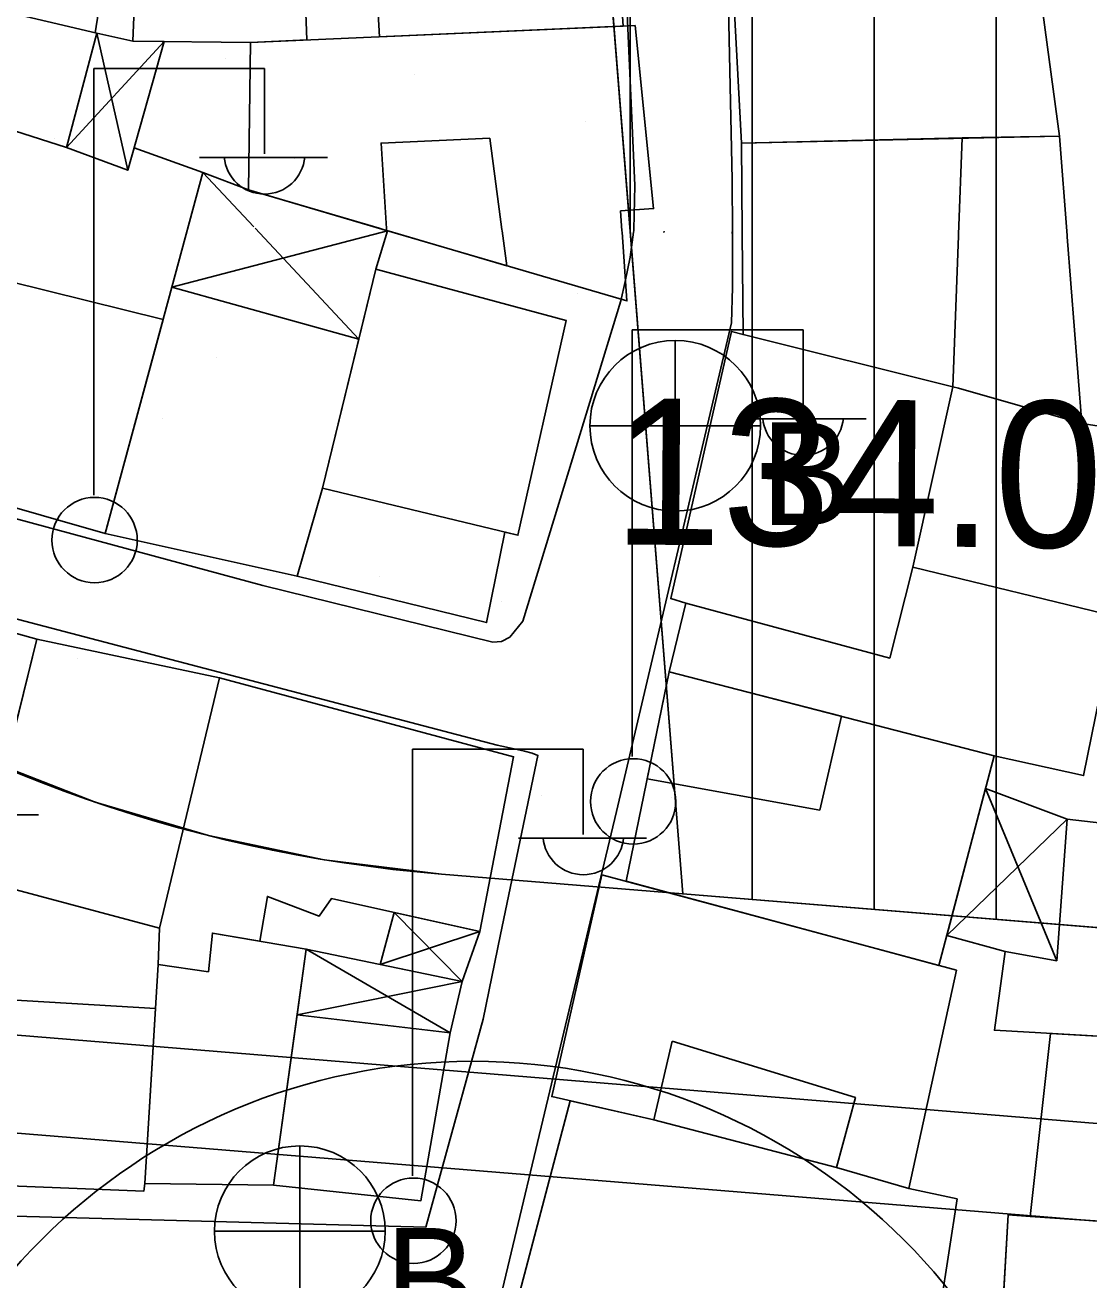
# Model space of a CAD drawing. Extents: x 417997 to 421451, y 4451742 to 4455216.
# Drawn here: x 420613 to 420656.6, y 4452296.3 to 4452347.7 of the extents above; entities that cross this region are included whole.
import ezdxf

# ---------------------------------------------------------------- set-up
doc = ezdxf.new("R2010")
doc.units = 0
for name, color, linetype in [('ADA', 7, 'Continuous'), ('ADAKENARI', 7, 'Continuous'), ('B_Mesken', 7, 'Continuous'), ('B_Sundurma', 7, 'Continuous'), ('B_Teras', 7, 'Continuous'), ('Default', 7, 'Continuous'), ('KALDIRIM', 7, 'Continuous'), ('PL_AYA_PARK_DINLENME', 7, 'Continuous'), ('PL_KON_MEV_450', 7, 'Continuous'), ('S_Elektrik_Diregi', 7, 'Continuous'), ('S_Rogar_Kapagi_Buski', 7, 'Continuous'), ('Sinir_Duvar_tek_tarafa_ait', 7, 'Continuous'), ('SM_DAIRE', 7, 'Continuous'), ('TR_PARKALANI', 7, 'Continuous'), ('TR_YUKSEKYOGUNKONUT', 7, 'Continuous'), ('Y_Kot_Noktasi', 7, 'Continuous'), ('Yol_Sose', 7, 'Continuous')]:
    doc.layers.add(name, color=color, linetype=linetype)

# ---------------------------------------------------------------- blocks, each defined once
blk = doc.blocks.new('POINT_DISPLAY')
at = {"layer": 'Default'}
blk.add_line((0, 0), (0, 0), dxfattribs=at)

msp = doc.modelspace()

# ---------------------------------------------------------------- linework, layer by layer
at = {"layer": 'ADA'}
msp.add_line((420639.961, 4452312.089), (420632.806, 4452402.345), dxfattribs=at)
msp.add_line((420639.961, 4452312.089), (420632.806, 4452402.345), dxfattribs=at)
at = {"layer": 'ADAKENARI'}
for p, q in [((420639.961, 4452312.089), (420630.071, 4452312.896)), ((420639.961, 4452312.089), (420630.071, 4452312.896)), ((420747.647, 4452303.301), (420639.961, 4452312.089)), ((420747.647, 4452303.301), (420639.961, 4452312.089))]:
    msp.add_line(p, q, dxfattribs=at)
msp.add_arc((420634.849, 4452371.443), 58.741, 203.84179, 265.33444, dxfattribs=at)
msp.add_arc((420634.849, 4452371.443), 58.741, 203.84179, 265.33444, dxfattribs=at)
at = {"layer": 'B_Mesken'}
for points in [[(420627.531, 4452347.241), (420627.078, 4452355.081), (420636.985, 4452355.772), (420637.513, 4452347.68)], [(420624.249, 4452355.181), (420624.545, 4452347.11), (420622.233, 4452347.008), (420617.408, 4452347.063), (420617.652, 4452352.684), (420618.385, 4452354.739)], [(420600.525, 4452347.243), (420614.69, 4452342.701), (420615.931, 4452347.392), (420610.04, 4452348.779), (420610.96, 4452351.835), (420603.399, 4452354.334)], [(420655.4, 4452343.16), (420654.292, 4452351.388), (420641.958, 4452350.561), (420642.37, 4452342.879)], [(420627.519, 4452339.387), (420622.156, 4452340.962), (420622.233, 4452347.008), (420638.007, 4452347.702), (420638.762, 4452340.197), (420637.408, 4452340.096), (420637.466, 4452339.282), (420637.47, 4452339.226), (420637.672, 4452336.406), (420627.717, 4452339.329)], [(420642.398, 4452339.23), (420642.37, 4452342.879), (420651.412, 4452343.092), (420655.4, 4452343.16), (420655.718, 4452339.089), (420655.722, 4452339.034), (420656.319, 4452331.38), (420651.27, 4452332.828), (420651.025, 4452332.889), (420642.43, 4452335.027), (420642.398, 4452339.174)], [(420610.762, 4452337.602), (420618.653, 4452335.65), (420616.282, 4452326.873), (420608.483, 4452329.099)], [(420624.15, 4452325.118), (420631.917, 4452323.213), (420632.658, 4452326.928), (420633.2, 4452326.797), (420635.177, 4452335.607), (420627.379, 4452337.706), (420625.183, 4452328.731)], [(420619.01, 4452336.974), (420626.678, 4452334.841), (420625.183, 4452328.731), (420624.15, 4452325.118), (420616.282, 4452326.873)], [(420651.025, 4452332.889), (420649.395, 4452325.49), (420648.442, 4452321.758), (420640.082, 4452324.011), (420639.468, 4452324.201), (420641.952, 4452335.155), (420642.43, 4452335.027)], [(420657.713, 4452323.469), (420656.395, 4452316.939), (420652.721, 4452317.753), (420639.396, 4452321.198), (420640.082, 4452324.011), (420648.442, 4452321.758), (420649.395, 4452325.49)], [(420605.52, 4452324.746), (420604.081, 4452317.711), (420611.819, 4452315.845), (420613.478, 4452322.535)], [(420620.971, 4452320.953), (420618.512, 4452310.688), (420611.034, 4452312.679), (420613.478, 4452322.535)], [(420639.396, 4452321.198), (420652.721, 4452317.753), (420650.463, 4452309.15), (420637.633, 4452312.605)], [(420620.971, 4452320.953), (420633.021, 4452317.712), (420631.639, 4452310.552), (420625.552, 4452311.898), (420625.053, 4452311.18), (420622.928, 4452311.981), (420622.614, 4452310.146), (420620.674, 4452310.48), (420620.511, 4452308.892), (420618.455, 4452309.198), (420618.512, 4452310.688)], [(420668.169, 4452305.614), (420667.915, 4452309.901), (420668.228, 4452313.769), (420657.142, 4452314.993), (420655.715, 4452315.159), (420655.291, 4452309.344), (420653.174, 4452309.721), (420652.738, 4452306.492)], [(420651.178, 4452308.958), (420649.224, 4452300), (420646.268, 4452300.863), (420638.767, 4452302.821), (420634.589, 4452303.772), (420636.64, 4452312.873)], [(420618.455, 4452309.198), (420620.511, 4452308.892), (420620.674, 4452310.48), (420624.517, 4452309.818), (420623.186, 4452300.142), (420617.907, 4452300.207)], [(420618.345, 4452307.392), (420610.317, 4452307.872), (420610.147, 4452304.306), (420609.973, 4452300.205), (420617.863, 4452299.895), (420617.907, 4452300.207)], [(420624.148, 4452307.134), (420630.425, 4452306.396), (420629.22, 4452299.495), (420623.186, 4452300.142)], [(420655.038, 4452306.361), (420654.199, 4452298.862), (420658.844, 4452298.541), (420668.103, 4452297.553), (420667.765, 4452305.637)], [(420633.145, 4452295.253), (420635.34, 4452303.601), (420638.767, 4452302.821), (420646.268, 4452300.863), (420649.224, 4452300), (420651.205, 4452299.575), (420650.521, 4452295.157), (420649.88, 4452291.129)], [(420668.103, 4452297.553), (420668.156, 4452289.818), (420649.798, 4452290.616), (420650.521, 4452295.157), (420653.074, 4452294.928), (420653.295, 4452298.924), (420654.199, 4452298.862), (420658.844, 4452298.541)]]:
    msp.add_lwpolyline(points, close=True, dxfattribs=at)
at = {"layer": 'B_Sundurma'}
for p, q in [((420617.202, 4452341.766), (420615.931, 4452347.392)), ((420618.702, 4452347.048), (420614.69, 4452342.701)), ((420620.283, 4452341.668), (420622.369, 4452339.441)), ((420619.01, 4452336.974), (420627.86, 4452339.287)), ((420622.422, 4452339.385), (420626.678, 4452334.841)), ((420652.369, 4452316.414), (420655.291, 4452309.344)), ((420655.715, 4452315.159), (420650.787, 4452310.384)), ((420628.129, 4452311.329), (420630.915, 4452308.488)), ((420627.558, 4452309.186), (420631.639, 4452310.552)), ((420630.425, 4452306.396), (420624.517, 4452309.818)), ((420630.915, 4452308.488), (420624.148, 4452307.134))]:
    msp.add_line(p, q, dxfattribs=at)
for points in [[(420618.702, 4452347.048), (420617.202, 4452341.766), (420614.69, 4452342.701), (420615.931, 4452347.392), (420617.408, 4452347.063)], [(420619.01, 4452336.974), (420620.283, 4452341.668), (420622.156, 4452340.962), (420627.86, 4452339.287), (420627.379, 4452337.706), (420626.678, 4452334.841)], [(420652.369, 4452316.414), (420655.715, 4452315.159), (420655.291, 4452309.344), (420653.174, 4452309.721), (420650.787, 4452310.384)], [(420627.558, 4452309.186), (420628.129, 4452311.329), (420631.639, 4452310.552), (420630.915, 4452308.488)], [(420630.425, 4452306.396), (420630.915, 4452308.488), (420624.517, 4452309.818), (420624.148, 4452307.134)]]:
    msp.add_lwpolyline(points, close=True, dxfattribs=at)
at = {"layer": 'B_Teras'}
for points in [[(420632.553, 4452339.278), (420632.546, 4452339.334), (420632.049, 4452343.082), (420627.589, 4452342.883), (420627.815, 4452339.384), (420627.819, 4452339.328), (420627.821, 4452339.298), (420632.742, 4452337.853)], [(420642.398, 4452339.174), (420642.398, 4452339.23), (420642.37, 4452342.879), (420651.412, 4452343.092), (420651.262, 4452339.136), (420651.26, 4452339.081), (420651.025, 4452332.889), (420642.43, 4452335.027)], [(420625.183, 4452328.731), (420627.379, 4452337.706), (420635.177, 4452335.607), (420633.2, 4452326.797)], [(420645.582, 4452315.523), (420638.496, 4452316.813), (420639.396, 4452321.198), (420646.466, 4452319.37)], [(420639.53, 4452306.043), (420638.767, 4452302.821), (420646.268, 4452300.863), (420647.037, 4452303.738)], [(420653.295, 4452298.924), (420653.058, 4452294.622), (420658.83, 4452294.358), (420658.844, 4452298.541)]]:
    msp.add_lwpolyline(points, close=True, dxfattribs=at)
at = {"layer": 'KALDIRIM'}
for p, q in [((420607.026, 4452306.75), (420758.831, 4452294.362)), ((420607.026, 4452306.75), (420758.831, 4452294.362)), ((420603.973, 4452302.986), (420758.481, 4452290.377)), ((420603.973, 4452302.986), (420758.481, 4452290.377))]:
    msp.add_line(p, q, dxfattribs=at)
at = {"layer": 'PL_AYA_PARK_DINLENME'}
msp.add_lwpolyline([(420630.071, 4452312.896), (420625.259, 4452313.49), (420620.513, 4452314.478), (420615.864, 4452315.854), (420611.345, 4452317.609), (420606.986, 4452319.731), (420602.816, 4452322.204), (420598.865, 4452325.014), (420595.159, 4452328.139), (420591.723, 4452331.56), (420588.581, 4452335.252), (420585.754, 4452339.191), (420583.262, 4452343.349), (420581.121, 4452347.699), (420569.991, 4452372.883), (420592.919, 4452383.636), (420553.655, 4452472.526), (420584.26, 4452476.747), (420605.28, 4452389.434), (420632.806, 4452402.345), (420639.961, 4452312.089)], close=True, dxfattribs=at)
msp.add_lwpolyline([(420630.071, 4452312.896), (420625.259, 4452313.49), (420620.513, 4452314.478), (420615.864, 4452315.854), (420611.345, 4452317.609), (420606.986, 4452319.731), (420602.816, 4452322.204), (420598.865, 4452325.014), (420595.159, 4452328.139), (420591.723, 4452331.56), (420588.581, 4452335.252), (420585.754, 4452339.191), (420583.262, 4452343.349), (420581.121, 4452347.699), (420569.991, 4452372.883), (420592.919, 4452383.636), (420553.655, 4452472.526), (420584.26, 4452476.747), (420605.28, 4452389.434), (420632.806, 4452402.345), (420639.961, 4452312.089)], close=True, dxfattribs=at)
at = {"layer": 'PL_KON_MEV_450'}
msp.add_lwpolyline([(420773.346, 4452387.394), (420770.147, 4452348.3), (420747.647, 4452303.301), (420639.961, 4452312.089), (420632.806, 4452402.345), (420646.449, 4452424.688), (420647.438, 4452420.831), (420648.835, 4452417.102), (420650.625, 4452413.545), (420652.787, 4452410.201), (420655.296, 4452407.109), (420658.122, 4452404.304), (420661.234, 4452401.82), (420664.595, 4452399.684), (420668.165, 4452397.921), (420671.905, 4452396.553), (420675.769, 4452395.594), (420679.715, 4452395.056)], close=True, dxfattribs=at)
msp.add_lwpolyline([(420773.346, 4452387.394), (420770.147, 4452348.3), (420747.647, 4452303.301), (420639.961, 4452312.089), (420632.806, 4452402.345), (420646.449, 4452424.688), (420647.438, 4452420.831), (420648.835, 4452417.102), (420650.625, 4452413.545), (420652.787, 4452410.201), (420655.296, 4452407.109), (420658.122, 4452404.304), (420661.234, 4452401.82), (420664.595, 4452399.684), (420668.165, 4452397.921), (420671.905, 4452396.553), (420675.769, 4452395.594), (420679.715, 4452395.056)], close=True, dxfattribs=at)
at = {"layer": 'S_Elektrik_Diregi'}
for p, q in [((420615.808, 4452328.435), (420615.808, 4452345.935)), ((420615.808, 4452345.935), (420622.808, 4452345.935)), ((420622.808, 4452342.435), (420622.808, 4452345.935)), ((420620.148, 4452342.295), (420625.398, 4452342.295)), ((420637.89, 4452317.718), (420637.89, 4452335.218)), ((420637.89, 4452335.218), (420644.89, 4452335.218)), ((420644.89, 4452331.718), (420644.89, 4452335.218)), ((420642.23, 4452331.578), (420647.48, 4452331.578)), ((420628.882, 4452300.519), (420628.882, 4452318.019)), ((420628.882, 4452318.019), (420635.882, 4452318.019)), ((420635.882, 4452314.519), (420635.882, 4452318.019)), ((420608.29, 4452315.333), (420613.54, 4452315.333)), ((420633.222, 4452314.379), (420638.472, 4452314.379))]:
    msp.add_line(p, q, dxfattribs=at)
for centre in [(420615.844, 4452326.599), (420637.926, 4452315.882), (420628.918, 4452298.683)]:
    msp.add_circle(centre, 1.75, dxfattribs=at)
for centre in [(420622.809, 4452342.448), (420644.891, 4452331.731), (420635.883, 4452314.532)]:
    msp.add_arc(centre, 1.658, 184.8384, 355.1464, dxfattribs=at)
at = {"layer": 'S_Rogar_Kapagi_Buski'}
for p, q in [((420639.653, 4452334.788), (420639.653, 4452327.788)), ((420636.153, 4452331.288), (420643.153, 4452331.288)), ((420624.26, 4452301.752), (420624.26, 4452294.752)), ((420620.76, 4452298.252), (420627.76, 4452298.252))]:
    msp.add_line(p, q, dxfattribs=at)
for centre in [(420639.653, 4452331.288), (420624.26, 4452298.252)]:
    msp.add_circle(centre, 3.5, dxfattribs=at)
at = {"layer": 'Sinir_Duvar_tek_tarafa_ait'}
for points in [[(420616.272, 4452350.006), (420615.87, 4452347.407)], [(420617.462, 4452342.68), (420620.283, 4452341.668)], [(420656.319, 4452331.38), (420658.722, 4452331.01)]]:
    msp.add_lwpolyline(points, dxfattribs=at)
at = {"layer": 'SM_DAIRE'}
msp.add_circle((420631.343, 4452280.222), 25, dxfattribs=at)
msp.add_circle((420631.343, 4452280.222), 25, dxfattribs=at)
at = {"layer": 'TR_YUKSEKYOGUNKONUT'}
for p, q in [((420647.806, 4452311.449), (420647.806, 4452419.847)), ((420647.806, 4452311.449), (420647.806, 4452419.847)), ((420642.806, 4452311.857), (420642.806, 4452418.722)), ((420642.806, 4452311.857), (420642.806, 4452418.722)), ((420637.806, 4452339.268), (420637.806, 4452410.534)), ((420637.806, 4452339.268), (420637.806, 4452410.534)), ((420652.806, 4452311.041), (420652.806, 4452410.178)), ((420652.806, 4452311.041), (420652.806, 4452410.178))]:
    msp.add_line(p, q, dxfattribs=at)
at = {"layer": 'Yol_Sose'}
for points in [[(420641.991, 4452341.379), (420641.637, 4452357.404), (420640.354, 4452375.524), (420639.214, 4452389.683), (420638.547, 4452396.361), (420638.698, 4452397.561), (420638.97, 4452398.156), (420642.08, 4452401.013), (420650.523, 4452406.018), (420656.425, 4452408.965), (420658.945, 4452409.997), (420660.634, 4452410.496), (420661.798, 4452410.629), (420663.219, 4452410.682), (420664.774, 4452410.349), (420666.073, 4452409.377), (420666.511, 4452408.733), (420666.993, 4452403.971), (420667.506, 4452381.896), (420667.473, 4452368.643), (420668.224, 4452345.902)], [(420594.715, 4452341.222), (420600.557, 4452354.044), (420607.842, 4452370.49), (420611.661, 4452378.359), (420616.451, 4452384.011), (420626.359, 4452391.85), (420630.654, 4452394.639), (420631.892, 4452395.122), (420632.762, 4452395.17), (420633.278, 4452395.084), (420634.088, 4452394.699), (420634.738, 4452393.859), (420634.877, 4452393.33), (420635.366, 4452387.29), (420636.324, 4452372.37), (420637.237, 4452358.037), (420637.995, 4452341.14)], [(420637.948, 4452339.281), (420637.956, 4452339.337), (420637.995, 4452341.14)], [(420641.991, 4452341.379), (420641.996, 4452339.238)], [(420593.974, 4452339.684), (420591.527, 4452334.608), (420591.417, 4452334.27), (420591.424, 4452333.945), (420593.07, 4452332.757), (420622.738, 4452324.73), (420632.167, 4452322.415), (420632.522, 4452322.437), (420632.866, 4452322.621), (420633.398, 4452323.275), (420637.42, 4452336.406), (420637.6, 4452337.201), (420637.799, 4452338.202), (420637.94, 4452339.221)], [(420641.996, 4452339.179), (420642, 4452336.96), (420641.954, 4452335.513), (420637.238, 4452315.47), (420632.349, 4452294.958), (420627.807, 4452273.375), (420627.765, 4452272.814), (420627.848, 4452272.546), (420628.051, 4452272.35), (420628.769, 4452272.054), (420630.684, 4452271.732), (420656.149, 4452270.788), (420667.744, 4452270.363), (420667.937, 4452270.388), (420668.35, 4452271.059), (420668.823, 4452284.129), (420668.887, 4452307.167), (420668.739, 4452323.723), (420668.387, 4452338.901)], [(420637.94, 4452339.221), (420637.948, 4452339.281)], [(420639.186, 4452339.208), (420639.197, 4452339.264)], [(420641.983, 4452339.179), (420641.985, 4452339.234)], [(420641.996, 4452339.238), (420641.996, 4452339.179)]]:
    msp.add_lwpolyline(points, dxfattribs=at)
msp.add_lwpolyline([(420631.778, 4452306.948), (420629.422, 4452298.417), (420608.967, 4452298.964), (420584.078, 4452301.105), (420583.416, 4452301.246), (420582.994, 4452301.581), (420582.325, 4452302.302), (420581.998, 4452303.618), (420587.155, 4452326.999), (420587.773, 4452329.735), (420609.697, 4452324.141), (420632.352, 4452318.183), (420633.043, 4452318.04), (420633.474, 4452317.936), (420633.79, 4452317.865), (420634.019, 4452317.77), (420632.491, 4452310.421)], close=True, dxfattribs=at)

# ---------------------------------------------------------------- block references
at = {"layer": 'TR_PARKALANI', "xscale": 0.1, "yscale": 0.10000000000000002}
for p in [(420621.216, 4452346.366), (420621.216, 4452346.366), (420628.966, 4452345.677), (420628.966, 4452345.677), (420635.988, 4452343.762), (420635.988, 4452343.762), (420614.194, 4452343.072), (420614.194, 4452343.072), (420624.038, 4452342.247), (420624.038, 4452342.247), (420635.627, 4452336.697), (420635.627, 4452336.697), (420620.855, 4452334.093), (420620.855, 4452334.093), (420618.611, 4452331.594), (420618.611, 4452331.594), (420627.515, 4452325.113), (420627.515, 4452325.113), (420632.515, 4452324.066), (420632.515, 4452324.066), (420615.145, 4452321.731), (420615.145, 4452321.731), (420634.176, 4452316.133), (420634.176, 4452316.133), (420639.492, 4452316.052), (420639.492, 4452316.052)]:
    msp.add_blockref('POINT_DISPLAY', p, dxfattribs=at)

# ---------------------------------------------------------------- texts
at = {"layer": 'S_Rogar_Kapagi_Buski'}
for p in [(420643.153, 4452327.223), (420627.76, 4452294.188)]:
    msp.add_text('B', height=4.2, dxfattribs=at).set_placement(p)
at = {"layer": 'Y_Kot_Noktasi'}
msp.add_text('134.09 ', height=6, rotation=359.6173, dxfattribs=at).set_placement((420637.085, 4452326.418))

doc.saveas('drawing.dxf')
